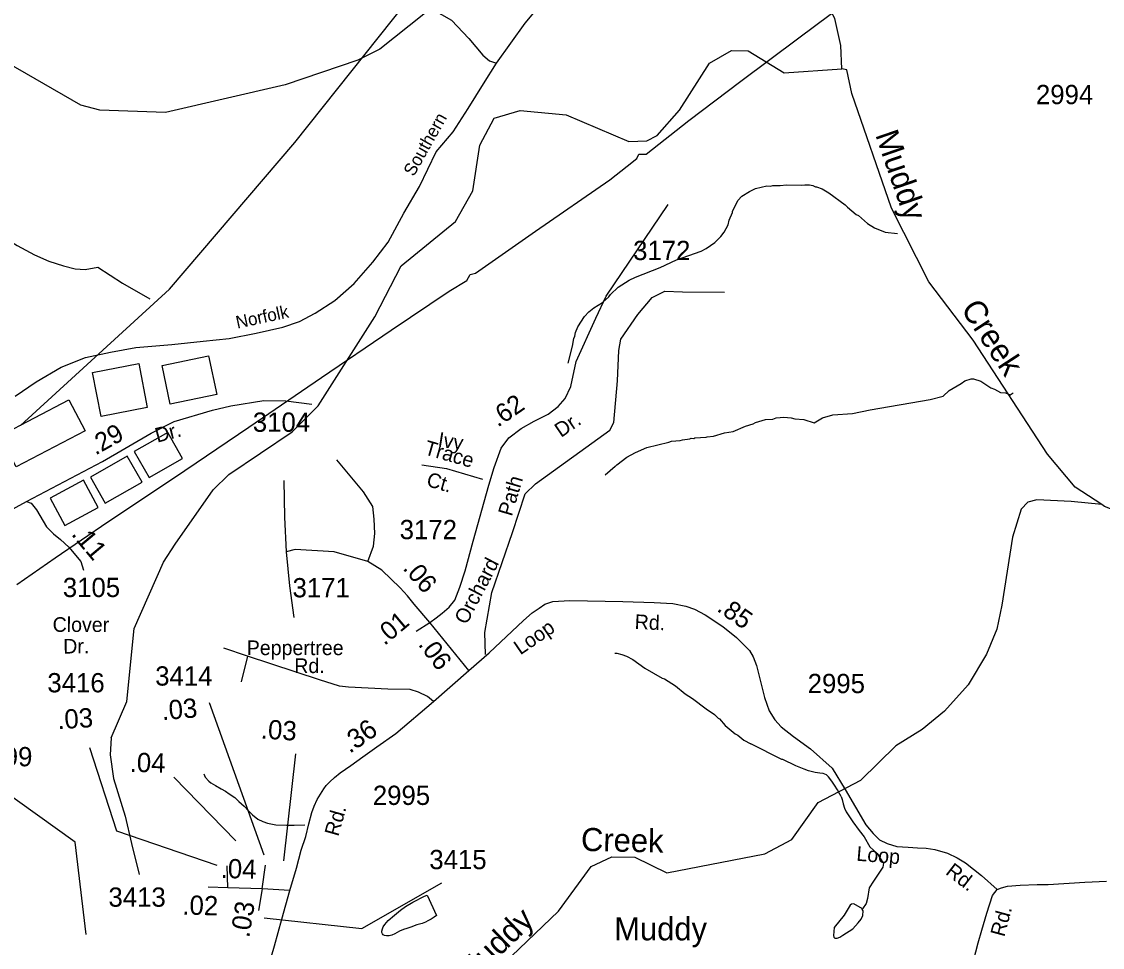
# Model space of a CAD drawing. Extents: x 1547597 to 1699558, y 810033 to 920809.
# Drawn here: x 1595166 to 1602180, y 820357 to 826362 of the extents above; entities that cross this region are included whole.
import ezdxf

# ---------------------------------------------------------------- set-up
doc = ezdxf.new("R2010")
doc.units = 0
for name, color, linetype in [('Exist Boundary Political City Limit New', 7, 'Continuous'), ('Exist Cultural Church with Cemetery Label', 7, 'Continuous'), ('Exist Cultural Warehouse Building Footprint', 7, 'Continuous'), ('Exist Hydrographic Creek Single Shore', 7, 'Continuous'), ('Exist Hydrographic Creek Single Shore Label', 7, 'Continuous'), ('Exist Hydrographic Misc Water Feature', 7, 'Continuous'), ('Exist Railroad Mainline', 7, 'Continuous'), ('Exist Railroad Mainline Label', 7, 'Continuous'), ('Exist Road Non-System Type 51', 7, 'Continuous'), ('Exist Road Non-System Type 51 Label', 7, 'Continuous'), ('Exist Road Secondary Mileage Hundredths English Label', 7, 'Continuous'), ('Exist Road Secondary Type 51 Attributed', 7, 'Continuous'), ('Exist Road Secondary Type 51 Label', 7, 'Continuous'), ('Exist Road Secondary Type 51 Number Label', 7, 'Continuous'), ('Exist Utilities Electrical Transmission Line', 7, 'Continuous'), ('Map Preparation Boundary City Limit Buffer Line', 7, 'Continuous')]:
    doc.layers.add(name, color=color, linetype=linetype)

msp = doc.modelspace()

# ---------------------------------------------------------------- linework, layer by layer
at = {"layer": 'Exist Boundary Political City Limit New'}
msp.add_lwpolyline([(1595159.9, 823742.9), (1596126.5, 824626.4), (1596938.9, 825577.9), (1598671.6, 827755.3), (1599119.8, 828312.6), (1599862.2, 829685.3), (1600674.7, 831289.2), (1600128.4, 831887.3), (1599217.9, 832804.7), (1599067.4, 833015.2), (1598754.8, 833517.5), (1598535.5, 834121.7), (1598377.2, 834572.6), (1598149, 835207), (1597793.5, 835631), (1597451.9, 835864.5), (1596684.8, 836157), (1596268.5, 836512.2)], dxfattribs=at)
at = {"layer": 'Exist Cultural Warehouse Building Footprint'}
for points in [[(1595981.8, 823858.6), (1595682.6, 823800.3), (1595626.8, 824086.9), (1595926, 824145.1)], [(1596433.1, 823943), (1596131, 823879.6), (1596078.2, 824131.8), (1596380.2, 824195.2)], [(1595577.9, 823708.2), (1595130.7, 823474.8), (1595026.3, 823674.8), (1595473.5, 823908.2)], [(1596114.2, 823697.9), (1595896.6, 823573.4), (1595993.1, 823404.7), (1596210.7, 823529.1)], [(1595852.2, 823542.8), (1595612.8, 823407.2), (1595708.5, 823238.3), (1595947.9, 823374)], [(1595567.7, 823387.7), (1595351.3, 823270.9), (1595446.5, 823094.5), (1595662.9, 823211.4)]]:
    msp.add_lwpolyline(points, close=True, dxfattribs=at)
at = {"layer": 'Exist Hydrographic Creek Single Shore'}
for points in [[(1599148.6, 827468.1), (1599130.7, 827383.1), (1598893.6, 827085.9), (1598450.6, 827019.4), (1598373, 826911), (1597968.6, 826558.9), (1597775.8, 826410), (1597490.3, 826184.3), (1597347.3, 826111.7), (1596877.3, 825951.8), (1596099.6, 825773.7), (1595674.6, 825788.9), (1595550.7, 825820.9), (1595012.6, 826130.5), (1594738.6, 826218.2), (1594623.6, 826351.8), (1594518.6, 826587), (1594430.6, 826880.9), (1594384.6, 827203.6), (1594403.6, 827380.4), (1594498.6, 827654.3), (1594492.6, 827828.4), (1594348.6, 828264.6)], [(1600488.6, 826055.7), (1600482.7, 826206.8), (1600442.6, 826381.6), (1600353.6, 826550.8), (1600172.6, 826761.3), (1599545.6, 827253.3), (1599373.6, 827457), (1599331.6, 827474.3)], [(1595746.6, 821716.9), (1595849.6, 821951.2), (1595897.6, 822426.2), (1596086.7, 822855.7), (1596162.6, 822972.3), (1596409.6, 823325.1), (1596510.6, 823424.8), (1596922.7, 823702.1), (1597091.6, 823869.3), (1597457.6, 824446.2), (1597628.7, 824777.6), (1597982.6, 825065.9), (1598093.6, 825263.8), (1598139.6, 825561.6), (1598233.7, 825737), (1598401.6, 825786.1), (1598700.7, 825757), (1599106.7, 825584.7), (1599223.7, 825589), (1599290.6, 825623.7), (1599434.6, 825788.2), (1599630.7, 826092.8), (1599773.6, 826175.2), (1599881.7, 826173), (1600113.7, 826030.5), (1600488.6, 826055.7)], [(1602177, 823228.8), (1602003.6, 823343.1), (1601822.7, 823556.8), (1601340.6, 824295.3), (1601053.6, 824675.3), (1600810.7, 825153), (1600553.6, 825896.8), (1600521.6, 826048.5), (1600488.6, 826055.7)], [(1602177, 823228.8), (1601976.8, 823249.3), (1601755.2, 823260.9), (1601695.1, 823245.9), (1601652.4, 823198.6), (1601597.5, 823017.2), (1601528.2, 822576), (1601493.7, 822420.3), (1601427.1, 822259.3), (1601307.9, 822059), (1601155.2, 821889.4), (1601009.6, 821769.7), (1600839.8, 821665)], [(1603082.6, 822996.2), (1602433.6, 823120.9), (1602193.6, 823217.8), (1602177, 823228.8)], [(1595746.6, 821716.9), (1595740.5, 821606.9), (1595763.4, 821453.1), (1595837.8, 821207.4), (1595878.8, 821030.6), (1595929.5, 820829.6)], [(1597762.7, 819736), (1597806.6, 819853.3), (1597907.6, 819959.6), (1598142.6, 820105.9), (1598649.6, 820591.2), (1598861.6, 820882.3), (1598995.6, 820945.3), (1599146.7, 820942.2), (1599353.7, 820839.6), (1599988.6, 820964.6), (1600164.6, 821056.2), (1600334.6, 821295.7), (1600611.6, 821441.1), (1600839.8, 821665)]]:
    msp.add_lwpolyline(points, dxfattribs=at)
at = {"layer": 'Exist Hydrographic Misc Water Feature'}
for points in [[(1598712.7, 824146.2), (1598742.2, 824257.7), (1598748.9, 824305.6), (1598757.1, 824321.5), (1598761.4, 824345.4), (1598775.9, 824383.2), (1598818.8, 824448.6), (1598847.2, 824480.2), (1598879.5, 824505.7), (1598936, 824540.9), (1598976.5, 824576.4), (1598988.7, 824592.2), (1599037.3, 824639.5), (1599109.8, 824684.5), (1599150, 824703.9), (1599310.8, 824767.7), (1599415.5, 824816.2), (1599576.1, 824873.9), (1599608.3, 824889.5), (1599664.8, 824928.7), (1599703.4, 824968.2), (1599725.7, 824995.8), (1599750.3, 825043.5), (1599758.7, 825075.3), (1599779.4, 825123), (1599779.5, 825131), (1599814.5, 825202.5), (1599840.9, 825230.2), (1599889.1, 825259.5), (1599929.4, 825278.9), (1600001.6, 825295.9), (1600025.6, 825295.6), (1600041.6, 825299.4), (1600089.6, 825298.7), (1600129.7, 825304.1), (1600225.5, 825300.8), (1600249.6, 825304.4), (1600279.6, 825304), (1600301.5, 825299.7), (1600317.4, 825291.5), (1600325.4, 825291.4), (1600361.2, 825276.9), (1600404.8, 825252.3), (1600509.6, 825174.8), (1600525.4, 825158.6), (1600582.7, 825111.8), (1600596.7, 825103.6), (1600655.9, 825052.8), (1600701.6, 825024.2), (1600769.1, 824997.3), (1600851, 824987.8)], [(1601186.3, 823968.7), (1601263.4, 824014.6), (1601287.6, 824032.3), (1601327.8, 824045.7), (1601343.8, 824045.5), (1601391.6, 824028.8), (1601454.9, 823986), (1601478.8, 823977.6), (1601518.5, 823957.1), (1601550.4, 823954.6), (1601582.3, 823942.2), (1601599.7, 823954.9)], [(1600241.5, 823780.5), (1600310.2, 823760.6), (1600363.9, 823791.3), (1600429.9, 823812.5), (1600559, 823819.5), (1600672.7, 823843.8), (1601061.9, 823910.3), (1601147.2, 823932.1), (1601186.3, 823968.7)], [(1598952.7, 823423), (1599017.4, 823478), (1599023.4, 823479.9), (1599029.6, 823487.9), (1599094.2, 823536.9), (1599150.6, 823568.2), (1599222.9, 823599.2), (1599367.3, 823633.1), (1599383.4, 823640.9), (1599439.5, 823644.1), (1599455.5, 823649.9), (1599503.5, 823655.2), (1599511.5, 823659.1), (1599527.5, 823658.9), (1599535.6, 823662.8), (1599607.6, 823665.8), (1599615.7, 823669.7), (1599655.7, 823673.1), (1599728, 823694.1), (1599784.1, 823703.3), (1599864.4, 823738.2), (1599913, 823753.6), (1599928.7, 823761.3), (1599993, 823780.4), (1600041, 823783.7), (1600063, 823791.4), (1600089.1, 823795.1), (1600113.1, 823796.7), (1600161, 823792), (1600184.9, 823785.7), (1600241.5, 823780.5)], [(1599015.5, 822266.3), (1599028.9, 822266.2), (1599060.7, 822257.7), (1599092.5, 822245.3), (1599132.3, 822224.7), (1599211.5, 822167.7), (1599322.5, 822104.1), (1599338.4, 822097.9), (1599409.7, 822052.9), (1599473, 822002), (1599520.6, 821971.4), (1599607.6, 821904.2), (1599663.1, 821867.4), (1599686.8, 821843.1), (1599694.7, 821839), (1599732.1, 821796.5), (1599797.3, 821741.6), (1599813.2, 821733.4), (1599852.6, 821700.8), (1599897.7, 821677.5)], [(1600484.2, 821336), (1600476.9, 821351.8), (1600461.9, 821378.1), (1600441, 821408.6), (1600423.9, 821434.9), (1600402.8, 821463.4), (1600389.2, 821475.7), (1600379.4, 821479.9), (1600367.5, 821484.1), (1600345.4, 821488), (1600315.8, 821491.8), (1600271.6, 821502.8), (1600244.1, 821513.4), (1600190.1, 821533.8), (1600107, 821575.3), (1600099.3, 821575.5), (1599897.7, 821677.5)], [(1600484.2, 821336), (1600490.1, 821315.4), (1600498.2, 821287.2), (1600506.5, 821260), (1600517.3, 821236.2), (1600560.4, 821171.5), (1600601.4, 821114.8), (1600632.8, 821074.3), (1600671.6, 821009.7), (1600717.7, 820966), (1600754.9, 820907.2), (1600759.9, 820904.2), (1600755.2, 820877.2), (1600694.2, 820787.2), (1600667.2, 820744), (1600656, 820674.3), (1600647.5, 820642.4), (1600622.5, 820606.5)], [(1597798.2, 820694.6), (1597858.4, 820563.9), (1597842.5, 820552), (1597824.2, 820540.6), (1597802.6, 820528.7), (1597786.9, 820520.8), (1597765.4, 820512.5), (1597731.8, 820502.3), (1597691.5, 820488.7), (1597666.1, 820479.9), (1597645.2, 820473.1), (1597619.1, 820461.3), (1597587.4, 820445), (1597568.6, 820436.7), (1597551.8, 820432.4), (1597534.5, 820432.6), (1597520.4, 820434.8), (1597511.8, 820439), (1597507.3, 820445.1), (1597504.4, 820452.8), (1597504.5, 820462.9), (1597507.3, 820477.6), (1597512, 820489.2), (1597523.4, 820505.8), (1597545, 820530.3), (1597585.5, 820566.3), (1597625, 820599.2), (1597656.7, 820622), (1597704.3, 820649.2), (1597779.9, 820688.8), (1597798.2, 820694.6)], [(1600622.5, 820606.5), (1600567.5, 820639.9), (1600551.5, 820636.2), (1600543.4, 820630.3), (1600504.2, 820565.1), (1600439, 820486.6), (1600434.9, 820433.9), (1600437.7, 820422.3), (1600443.3, 820416.3), (1600458, 820416.1), (1600477, 820423), (1600496.2, 820437.2), (1600560.8, 820478.1), (1600595.4, 820515.5), (1600613.8, 820539.1), (1600626.2, 820562.9), (1600626.7, 820594.9), (1600620.9, 820603), (1600622.5, 820606.5)]]:
    msp.add_lwpolyline(points, dxfattribs=at)
at = {"layer": 'Exist Railroad Mainline'}
for points in [[(1598248, 826093.7), (1598434.5, 826352.6), (1598624.1, 826581.4)], [(1595125.4, 823932.3), (1595260.4, 824026.6), (1595423.5, 824120.5), (1595580.1, 824184.4), (1595742.3, 824218.3), (1595906.6, 824248.2), (1596140.5, 824267.3), (1596344.4, 824288.8), (1596512.5, 824306.6), (1596688.7, 824342.2), (1596861.2, 824380.1), (1596969.4, 824416.8), (1597071.9, 824471.3), (1597198.9, 824553.8), (1597324.2, 824664.1), (1597445.9, 824802.5), (1597545.3, 824931.2), (1597645.8, 825119.8), (1597747.7, 825292.3), (1597856.6, 825516.8), (1597967, 825648), (1598064.7, 825798.7), (1598163.8, 825958.2), (1598248, 826093.7)]]:
    msp.add_lwpolyline(points, dxfattribs=at)
at = {"layer": 'Exist Road Non-System Type 51'}
for q in [(1596477.8, 822297.5), (1596592, 822078.8)]:
    msp.add_line((1596633.3, 822246.5), q, dxfattribs=at)
for points in [[(1596624.4, 827610.7), (1596699.4, 827543.8), (1596786.8, 827483.8), (1596868, 827402.5), (1596886.1, 827357.3), (1596889.1, 827279), (1596862, 827146.6), (1596843.2, 827072.2), (1596868, 826996), (1596961.3, 826899.7), (1597165.9, 826791.3), (1597328.3, 826701), (1597454.7, 826631.7), (1597649.4, 826536.3), (1597775.7, 826473), (1597956.2, 826370.7), (1598067.5, 826253.3), (1598159, 826144.6), (1598202.5, 826108.1), (1598248, 826093.7)], [(1594476.3, 824699.7), (1594535.6, 824749.1), (1594616.2, 824816.1), (1594717.3, 824894.7), (1594816, 824969.3), (1594874.5, 825008.6), (1594892.8, 825015.6), (1594912.7, 825020.2), (1594929.9, 825021), (1594946.5, 825019.7), (1594961.3, 825017.8), (1594974.4, 825013.9), (1594996.4, 825001.7), (1595039.8, 824970.6), (1595137, 824909.4), (1595250, 824849.9), (1595343.5, 824808.7), (1595438.9, 824777.6), (1595514.5, 824758.6), (1595578.3, 824753.8), (1595660.4, 824768.7)], [(1595660.4, 824768.7), (1595821, 824664.8), (1595999.5, 824564.5)], [(1598177.3, 822256.4), (1598172.7, 822398.5), (1598218.5, 822659.7), (1598351, 823047.5), (1598433.5, 823299.6), (1598502.1, 823363.8), (1598982.9, 823712.1), (1599009.9, 823760.8), (1599032.8, 824031.1), (1599042, 824228.2), (1599055.7, 824301.5), (1599165.6, 824461.9), (1599257.2, 824571.9), (1599339.6, 824613.2), (1599454, 824608.6), (1599728.2, 824607.5)], [(1596524.4, 823869.3), (1596737.2, 823904), (1596880.9, 823903.1), (1597049.7, 823880.9)], [(1597413.5, 822859), (1597450.1, 822959.8), (1597459.3, 823042.3), (1597454.7, 823133.9), (1597445.5, 823216.4), (1597386, 823312.7), (1597212, 823518.9)], [(1597764.3, 823488), (1597923, 823462.4), (1598156.9, 823394.9)], [(1596868.6, 823386), (1596873.2, 823147.7), (1596882.3, 822923.1)], [(1597413.5, 822859), (1597193.7, 822923.1), (1596941.9, 822936.9), (1596882.3, 822923.1)], [(1596882.3, 822923.1), (1596905.2, 822703.1), (1596932.7, 822496.9)], [(1597622.6, 822690.1), (1597505, 822804), (1597413.5, 822859)], [(1597839.3, 821952), (1597799.7, 821984), (1597741.4, 822013.2), (1597687.9, 822030.2), (1597542.1, 822032.6), (1597287, 822044.8), (1597228.6, 822052.1), (1597099.9, 822093.4), (1596633.3, 822246.5)], [(1596349, 821482.8), (1596356.8, 821460.8), (1596380.3, 821435.3), (1596394.5, 821424.6), (1596424.1, 821406), (1596461.9, 821385.6), (1596489.6, 821369.3), (1596513.7, 821353.8), (1596549.2, 821328.6), (1596576.9, 821302.3), (1596610.5, 821272), (1596638.1, 821243.6), (1596663.8, 821217.3), (1596699.5, 821188.9), (1596731.4, 821174.5), (1596761.1, 821162.3), (1596815.2, 821151.6), (1596885.1, 821148.7), (1596935, 821150.1), (1597004.9, 821152.3)]]:
    msp.add_lwpolyline(points, dxfattribs=at)
at = {"layer": 'Exist Road Secondary Mileage Hundredths English Label'}
for p, q in [((1596867.8, 820917.3), (1596945.5, 821612.2)), ((1596556.7, 821048.5), (1596153.4, 821461.6))]:
    msp.add_line(p, q, dxfattribs=at)
msp.add_lwpolyline([(1595585.9, 820441), (1595514.3, 821038.8), (1595023.4, 821388.7)], dxfattribs=at)
at = {"layer": 'Exist Road Secondary Type 51 Attributed'}
for p, q in [((1597726.2, 822408.3), (1597815.2, 822465.3)), ((1598067.5, 822152.3), (1597815.2, 822465.3)), ((1596503.9, 820743.5), (1596500.2, 820886.9)), ((1596727.5, 820737.4), (1596748.1, 820890.5)), ((1596503.9, 820743.5), (1596377.5, 820747.1)), ((1596727.5, 820737.4), (1596503.9, 820743.5)), ((1596727.5, 820737.4), (1596704.4, 820596.5)), ((1596907.5, 820726.1), (1596727.5, 820737.4))]:
    msp.add_line(p, q, dxfattribs=at)
for points in [[(1597815.2, 822465.3), (1597856.7, 822495.3), (1597894.5, 822525.3), (1597940.9, 822564.9), (1597977.6, 822610.3), (1598010.7, 822692.6), (1598044.7, 822799.3), (1598096.9, 822992.4), (1598199.1, 823355.7), (1598233.1, 823469.3), (1598278.5, 823594.4), (1598328.4, 823662.5), (1598407.9, 823723.9), (1598493.5, 823770.4), (1598584.2, 823815.8), (1598647.8, 823865.8), (1598693.2, 823918), (1598730.8, 823995.3), (1598765.1, 824156.4), (1598891.7, 824438.9), (1598960.3, 824581.5), (1599362, 825175)], [(1595197.7, 823249.3), (1595690.4, 823508.1), (1596006.7, 823691.5), (1596156.8, 823769), (1596404.1, 823842.6), (1596524.4, 823869.3)], [(1594303.8, 822760.2), (1595197.7, 823249.3)], [(1595197.7, 823249.3), (1595228.2, 823238.3), (1595263.5, 823194.7), (1595327.1, 823084.6), (1595374.2, 823040.3), (1595419.8, 823002.3), (1595472.4, 822952.5), (1595550.6, 822859), (1595568.6, 822804.4)], [(1597815.2, 822465.3), (1597713.4, 822583.3), (1597670.2, 822637.9), (1597622.6, 822690.1)], [(1598067.5, 822152.3), (1598200.7, 822266.6), (1598424.3, 822477.4), (1598479, 822526.1), (1598525.7, 822557.9), (1598562.5, 822583.7), (1598614.2, 822599.6), (1598724.6, 822607.6), (1599068.5, 822599.6), (1599270.3, 822593.7), (1599392.6, 822586.7), (1599475.6, 822571.3), (1599533.3, 822550), (1599602.8, 822514.6), (1599716.2, 822438.4), (1599805.4, 822367), (1599862.8, 822309.4), (1599890.6, 822283.5), (1599913.5, 822240.8), (1599935.3, 822185.1), (1599986.5, 821978.8), (1600017.3, 821892.4), (1600054.6, 821832.2), (1600095.4, 821786.5), (1600174.9, 821724.9), (1600285.7, 821643.8), (1600425.3, 821518.9), (1600510.4, 821381.4), (1600644.1, 821152.4), (1600691.3, 821095.1), (1600733.1, 821055.4), (1600782.8, 821030.5), (1600846.4, 821011.6), (1600919.4, 821006.1), (1600981, 821002.7), (1601036.7, 821001.2), (1601092.4, 820991.2), (1601174.4, 820967.9), (1601238, 820937.1), (1601290.7, 820904.3), (1601395.8, 820824.2), (1601498, 820732.8)], [(1596907.5, 820726.1), (1596951.1, 820871), (1596981, 820987.3), (1597010.3, 821076.2), (1597029.2, 821157.7), (1597050, 821231.3), (1597065.5, 821273.5), (1597084.3, 821315.3), (1597127.1, 821384.9), (1597142.9, 821407.6), (1597166, 821430.7), (1597197.2, 821458.9), (1597234, 821489.8), (1597302.5, 821537.5), (1597379.9, 821593.9), (1597472.2, 821657.9), (1597594.3, 821744.7), (1597839.3, 821952), (1598067.5, 822152.3)], [(1601498, 820732.8), (1601524.8, 820743.7), (1601565, 820754.5), (1601645.1, 820759.6), (1601757.4, 820764.6), (1601828, 820764.6), (1602065.1, 820781), (1602207.3, 820786)], [(1596671.3, 819936), (1596726, 820083.2), (1596806.5, 820367.5), (1596855.7, 820540.9), (1596907.5, 820726.1)], [(1601040.5, 819208.9), (1601059.3, 819252.1), (1601093.9, 819347.4), (1601138.3, 819516.9), (1601190.5, 819712.6), (1601208.4, 819772.1), (1601232.1, 819863.8), (1601292.3, 820084.4), (1601330.5, 820219.2), (1601373.7, 820386.9), (1601398.1, 820468.9), (1601428.9, 820578.2), (1601467.2, 820694), (1601498, 820732.8)]]:
    msp.add_lwpolyline(points, dxfattribs=at)
at = {"layer": 'Exist Road Secondary Type 51 Number Label'}
msp.add_line((1596741.4, 820956.1), (1596386.6, 821942.7), dxfattribs=at)
for points in [[(1596435.2, 820888.1), (1595784, 821111.7), (1595609, 821651.1)], [(1596741.4, 820547.9), (1597373.2, 820479.8), (1597893.3, 820776.3)]]:
    msp.add_lwpolyline(points, dxfattribs=at)
at = {"layer": 'Exist Utilities Electrical Transmission Line'}
msp.add_lwpolyline([(1595134.6, 822711.6), (1595385, 822883.6), (1595726.6, 823118.2), (1596158.6, 823405.4), (1596641.3, 823731.8), (1597111.9, 824054.5), (1597564.4, 824361.3), (1597941.9, 824613.4), (1598055, 824683.5), (1598077.5, 824721.1), (1598111.7, 824730.6), (1598501.7, 825002.4), (1598984.3, 825336.8), (1599095.8, 825425), (1599158.4, 825474.2), (1599170.8, 825501.9), (1599218.8, 825503.2), (1599496, 825720.9), (1599833.7, 825975.4), (1600209.6, 826257.5), (1600626.2, 826568.8)], dxfattribs=at)
at = {"layer": 'Map Preparation Boundary City Limit Buffer Line'}
msp.add_lwpolyline([(1595159.9, 823742.9), (1596126.5, 824626.4), (1596938.9, 825577.9), (1598671.6, 827755.3), (1599119.8, 828312.6), (1599862.2, 829685.3), (1600674.7, 831289.2), (1600128.4, 831887.3), (1599217.9, 832804.7), (1599067.4, 833015.2), (1598754.8, 833517.5), (1598535.5, 834121.7), (1598377.2, 834572.6), (1598149, 835207), (1597793.5, 835631), (1597451.9, 835864.5), (1596684.8, 836157), (1596268.5, 836512.2)], dxfattribs=at)

# ---------------------------------------------------------------- texts
at = {"layer": 'Exist Cultural Church with Cemetery Label'}
msp.add_text('Muddy ', height=150, dxfattribs=at).set_placement((1599012, 820402.6))
at = {"layer": 'Exist Hydrographic Creek Single Shore Label'}
for s, rotation, p in [('Muddy', 289.06406, (1600704.6, 825628.8)), ('Creek', 303.13584, (1601257.3, 824498.9)), ('Creek', 358.83324, (1598795.3, 820982.8)), ('Muddy', 43.75116, (1598066.8, 820104.3))]:
    msp.add_text(s, height=150, rotation=rotation, dxfattribs=at).set_placement(p)
at = {"layer": 'Exist Railroad Mainline Label'}
for s, rotation, p in [('Southern', 60.53389, (1597710.8, 825353)), ('Norfolk', 12.25914, (1596566.2, 824370.2))]:
    msp.add_text(s, height=82.02, rotation=rotation, dxfattribs=at).set_placement(p)
at = {"layer": 'Exist Road Non-System Type 51 Label'}
for s, rotation, p in [('Trace', 343.90701, (1597773.4, 823556.8)), ('Ivy', 350.81586, (1597863.8, 823606.9)), ('Ct.', 343.90701, (1597787.6, 823351.3))]:
    msp.add_text(s, height=95, rotation=rotation, dxfattribs=at).set_placement(p)
at = {"layer": 'Exist Road Secondary Mileage Hundredths English Label'}
for s, height, rotation, p in [('.62', 120, 34.43721, (1598256.8, 823727.8)), ('.29', 120, 29.38071, (1595645.9, 823546.6)), ('.11', 125, 309.93058, (1595484.6, 823035.3)), ('.06', 120, 310.73587, (1597635.3, 822813.5)), ('.85', 120, 324.76565, (1599671.9, 822543.4)), ('.01', 120, 40.03026, (1597520.9, 822311)), ('.06', 120, 307.17588, (1597735.8, 822321)), ('.03', 125, 4.69678, (1596079.3, 821830.6)), ('.03', 125, 3.68228, (1595401.6, 821771.4)), ('.03', 125, 356.39783, (1596715.8, 821712.1)), ('.36', 125, 34.75115, (1597295.5, 821611.4)), ('.04', 125, 358.44343, (1595866.4, 821496.1)), ('.04', 125, 358.44343, (1596457, 820807.3)), ('.02', 125, 358.3477, (1596208, 820570.4)), ('.03', 125, 80.69795, (1596643.1, 820415.6))]:
    msp.add_text(s, height=height, rotation=rotation, dxfattribs=at).set_placement(p)
at = {"layer": 'Exist Road Secondary Type 51 Label'}
for s, rotation, p in [('Dr.', 34.43721, (1598666.8, 823661.2)), ('Dr.', 14.87027, (1596046.6, 823630.4)), ('Path', 73.69379, (1598347.5, 823148.7)), ('Orchard', 62.36102, (1598054, 822445)), ('Rd.', 357.44987, (1599143.1, 822422.6)), ('Clover', 359.83462, (1595367.7, 822403.8)), ('Loop', 34.4949, (1598402.5, 822250.6)), ('Dr.', 0.40831, (1595436.6, 822262.9)), ('Rd.', 74.20799, (1597221.4, 821072.4)), ('Loop', 355.24686, (1600581.1, 820919.6)), ('Rd.', 322.52327, (1601156.2, 820835.8)), ('Rd.', 74.82471, (1601542.6, 820420.7))]:
    msp.add_text(s, height=95, rotation=rotation, dxfattribs=at).set_placement(p)
for s, p in [('Peppertree', (1596627.4, 822252.8)), ('Rd.', (1596935.6, 822136.4))]:
    msp.add_text(s, height=95, dxfattribs=at).set_placement(p)
at = {"layer": 'Exist Road Secondary Type 51 Number Label'}
for s, p in [('2994', (1601748.5, 825826.7)), ('3172', (1599134.6, 824815.3)), ('3104', (1596666.7, 823701.6)), ('3172', (1597619.7, 823004.8)), ('3105', (1595433.9, 822629.5)), ('3171', (1596924.4, 822627.6)), ('3414', (1596033.3, 822055)), ('3416', (1595333.5, 822011.3)), ('2995', (1600267.3, 822006.2)), ('2999', (1594864.7, 821531.6)), ('2995', (1597445.6, 821280.9)), ('3415', (1597812.1, 820864.3)), ('3413', (1595729.9, 820620.5))]:
    msp.add_text(s, height=125, dxfattribs=at).set_placement(p)

doc.saveas('drawing.dxf')
